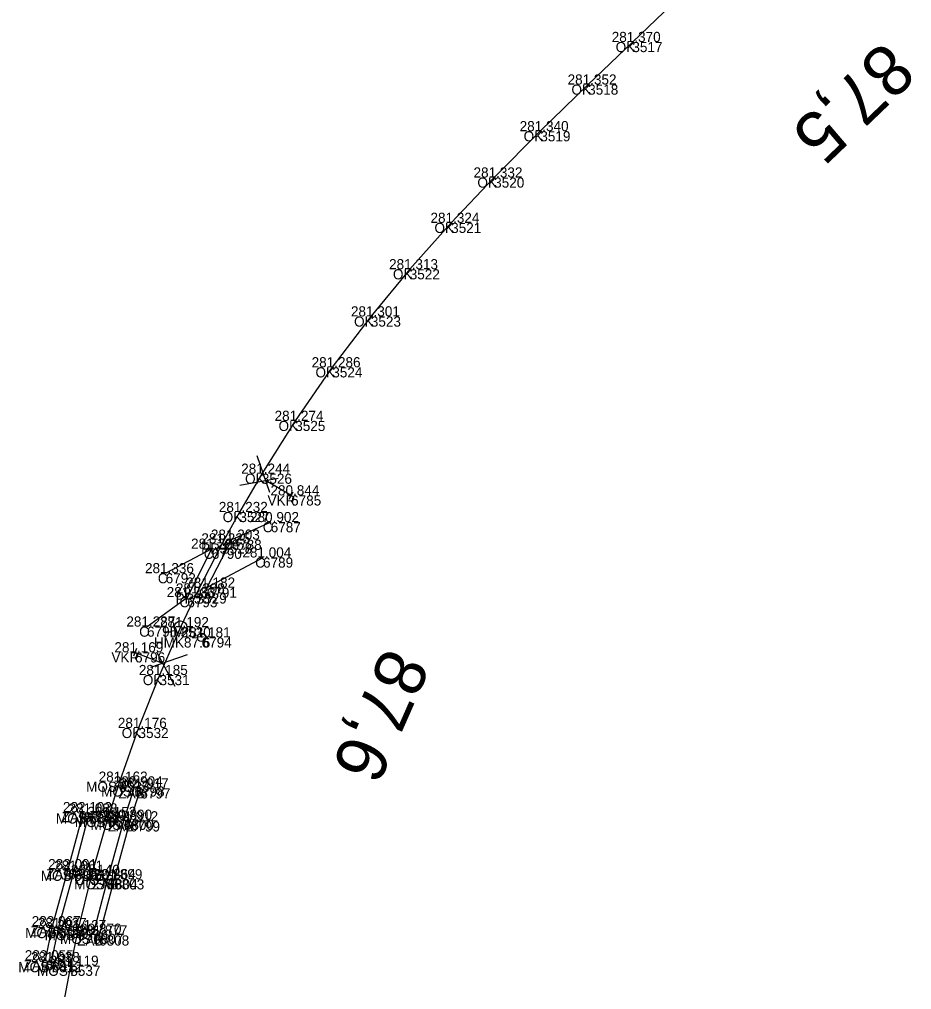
# Model space of a CAD drawing. Extents: x -621782 to -610392, y -1141853 to -1122321.
# Drawn here: x -613185.1 to -613079.3, y -1135841.1 to -1135726.1 of the extents above; entities that cross this region are included whole.
import ezdxf

# ---------------------------------------------------------------- set-up
doc = ezdxf.new("R2010")
doc.units = 0
for name, color, linetype in [('Vrstva 1', 7, 'Continuous'), ('Vrstva 17', 7, 'Continuous'), ('Vrstva 18', 7, 'Continuous'), ('Vrstva 4', 7, 'Continuous'), ('Vrstva 51', 7, 'Continuous'), ('Vrstva 60', 7, 'Continuous'), ('Vrstva 61', 7, 'Continuous'), ('Vrstva 62', 7, 'Continuous'), ('Vrstva 7', 7, 'Continuous')]:
    doc.layers.add(name, color=color, linetype=linetype)

msp = doc.modelspace()

# ---------------------------------------------------------------- linework, layer by layer
at = {"layer": 'Vrstva 1'}
msp.add_lwpolyline([(-613106.87, -1135723.41), (-613112.44, -1135728.76), (-613117.68, -1135733.8), (-613123.35, -1135739.33), (-613128.82, -1135744.82), (-613133.92, -1135750.19), (-613138.83, -1135755.69), (-613143.44, -1135761.28), (-613148.01, -1135767.31), (-613152.4, -1135773.66), (-613156.36, -1135779.92), (-613159.02, -1135784.46), (-613161.07, -1135788.18), (-613164.1, -1135794.11), (-613165.99, -1135798.11), (-613168.49, -1135803.78), (-613170.98, -1135810.05), (-613173.25, -1135816.42), (-613174.59, -1135820.6), (-613176.55, -1135827.47), (-613178.16, -1135834.01), (-613179.06, -1135838.23), (-613180.1, -1135843.89)], dxfattribs=at)
at = {"layer": 'Vrstva 17'}
for points in [[(-613170.76, -1135817.21), (-613172, -1135821.12), (-613173.87, -1135827.99), (-613175.65, -1135834.64)], [(-613182, -1135837.59), (-613181.19, -1135833.55), (-613179.33, -1135826.79), (-613177.49, -1135820.03)]]:
    msp.add_lwpolyline(points, dxfattribs=at)
at = {"layer": 'Vrstva 18'}
for points in [[(-613171.46, -1135816.98), (-613172.72, -1135820.93), (-613174.66, -1135827.97), (-613176.35, -1135834.44)], [(-613181.28, -1135837.8), (-613180.47, -1135833.76), (-613178.62, -1135826.97), (-613176.83, -1135820.18)]]:
    msp.add_lwpolyline(points, dxfattribs=at)
at = {"layer": 'Vrstva 4'}
for p, q in [((-613155.42, -1135782.16), (-613156.93, -1135777.81)), ((-613158.95, -1135781.26), (-613154.41, -1135780.44)), ((-613152.89, -1135782.49), (-613155.92, -1135780.71)), ((-613153.14, -1135782.92), (-613152.64, -1135782.05)), ((-613161.07, -1135788.18), (-613164.1, -1135794.11)), ((-613171.2, -1135800.63), (-613171.57, -1135801.56)), ((-613171.39, -1135801.09), (-613168.12, -1135802.39)), ((-613165.21, -1135801.4), (-613169.57, -1135802.89)), ((-613168.83, -1135801.03), (-613166.69, -1135805.11))]:
    msp.add_line(p, q, dxfattribs=at)
at = {"layer": 'Vrstva 51'}
for points in [[(-613155.31, -1135785.66), (-613159.95, -1135787.74), (-613162.89, -1135793.42), (-613156.22, -1135789.85)], [(-613169.97, -1135798.04), (-613165.19, -1135794.55), (-613162.3, -1135788.81), (-613167.76, -1135791.71)]]:
    msp.add_lwpolyline(points, dxfattribs=at)
at = {"layer": 'Vrstva 60'}
for p, q in [((-613112.44, -1135728.76), (-613112.44, -1135728.76)), ((-613117.68, -1135733.8), (-613117.68, -1135733.8)), ((-613123.35, -1135739.33), (-613123.35, -1135739.33)), ((-613128.82, -1135744.82), (-613128.82, -1135744.82)), ((-613133.92, -1135750.19), (-613133.92, -1135750.19)), ((-613138.83, -1135755.69), (-613138.83, -1135755.69)), ((-613143.44, -1135761.28), (-613143.44, -1135761.28)), ((-613148.01, -1135767.31), (-613148.01, -1135767.31)), ((-613152.4, -1135773.66), (-613152.4, -1135773.66)), ((-613156.36, -1135779.92), (-613156.36, -1135779.92)), ((-613152.89, -1135782.49), (-613152.89, -1135782.49)), ((-613159.02, -1135784.46), (-613159.02, -1135784.46)), ((-613155.31, -1135785.66), (-613155.31, -1135785.66)), ((-613161.07, -1135788.18), (-613161.07, -1135788.18)), ((-613159.95, -1135787.74), (-613159.95, -1135787.74)), ((-613162.3, -1135788.81), (-613162.3, -1135788.81)), ((-613156.22, -1135789.85), (-613156.22, -1135789.85)), ((-613167.76, -1135791.71), (-613167.76, -1135791.71)), ((-613164.1, -1135794.11), (-613164.1, -1135794.11)), ((-613162.89, -1135793.42), (-613162.89, -1135793.42)), ((-613165.19, -1135794.55), (-613165.19, -1135794.55)), ((-613169.97, -1135798.04), (-613169.97, -1135798.04)), ((-613165.99, -1135798.11), (-613165.99, -1135798.11)), ((-613163.5, -1135799.32), (-613163.5, -1135799.32)), ((-613171.39, -1135801.09), (-613171.39, -1135801.09)), ((-613168.49, -1135803.78), (-613168.49, -1135803.78)), ((-613170.98, -1135810.05), (-613170.98, -1135810.05)), ((-613173.25, -1135816.42), (-613173.25, -1135816.42)), ((-613171.46, -1135816.98), (-613171.46, -1135816.98)), ((-613170.76, -1135817.21), (-613170.76, -1135817.21)), ((-613177.49, -1135820.03), (-613177.49, -1135820.03)), ((-613176.83, -1135820.18), (-613176.83, -1135820.18)), ((-613174.59, -1135820.6), (-613174.59, -1135820.6)), ((-613172.72, -1135820.93), (-613172.72, -1135820.93)), ((-613172, -1135821.12), (-613172, -1135821.12)), ((-613179.33, -1135826.79), (-613179.33, -1135826.79)), ((-613178.62, -1135826.97), (-613178.62, -1135826.97)), ((-613176.55, -1135827.47), (-613176.55, -1135827.47)), ((-613174.66, -1135827.97), (-613174.66, -1135827.97)), ((-613173.87, -1135827.99), (-613173.87, -1135827.99)), ((-613181.19, -1135833.55), (-613181.19, -1135833.55)), ((-613180.47, -1135833.76), (-613180.47, -1135833.76)), ((-613178.16, -1135834.01), (-613178.16, -1135834.01)), ((-613176.35, -1135834.44), (-613176.35, -1135834.44)), ((-613175.65, -1135834.64), (-613175.65, -1135834.64)), ((-613182, -1135837.59), (-613182, -1135837.59)), ((-613181.28, -1135837.8), (-613181.28, -1135837.8)), ((-613179.06, -1135838.23), (-613179.06, -1135838.23))]:
    msp.add_line(p, q, dxfattribs=at)
at = {"layer": 'Vrstva 7'}
msp.add_line((-613163.48, -1135799.27), (-613163.52, -1135799.36), dxfattribs=at)
for centre, radius in [((-613165.99, -1135798.11), 0.75), ((-613163.5, -1135799.32), 0.5)]:
    msp.add_circle(centre, radius, dxfattribs=at)

# ---------------------------------------------------------------- texts
at = {"layer": 'Vrstva 60'}
for s, p in [('3517', (-613112.44, -1135729.96)), ('3518', (-613117.68, -1135735)), ('3519', (-613123.35, -1135740.53)), ('3520', (-613128.82, -1135746.02)), ('3521', (-613133.92, -1135751.39)), ('3522', (-613138.83, -1135756.89)), ('3523', (-613143.44, -1135762.49)), ('3524', (-613148.01, -1135768.51)), ('3525', (-613152.4, -1135774.86)), ('3526', (-613156.36, -1135781.12)), ('6785', (-613152.89, -1135783.69)), ('3527', (-613159.02, -1135785.66)), ('6787', (-613155.31, -1135786.86)), ('6790', (-613162.3, -1135790.01)), ('3528', (-613161.07, -1135789.38)), ('6788', (-613159.95, -1135788.94)), ('6789', (-613156.22, -1135791.05)), ('6792', (-613167.76, -1135792.91)), ('6793', (-613165.19, -1135795.75)), ('3529', (-613164.1, -1135795.31)), ('6791', (-613162.89, -1135794.62)), ('6795', (-613169.97, -1135799.24)), ('3530', (-613165.99, -1135799.31)), ('6794', (-613163.5, -1135800.52)), ('6796', (-613171.39, -1135802.29)), ('3531', (-613168.49, -1135804.98)), ('3532', (-613170.98, -1135811.25)), ('3533', (-613173.25, -1135817.62)), ('6798', (-613171.46, -1135818.18)), ('6797', (-613170.76, -1135818.41)), ('6802', (-613177.49, -1135821.23)), ('6801', (-613176.83, -1135821.38)), ('3534', (-613174.59, -1135821.8)), ('6800', (-613172.72, -1135822.13)), ('6799', (-613172, -1135822.32)), ('6806', (-613179.33, -1135827.99)), ('6805', (-613178.62, -1135828.17)), ('3535', (-613176.55, -1135828.67)), ('6804', (-613174.66, -1135829.17)), ('6803', (-613173.87, -1135829.19)), ('6809', (-613181.19, -1135834.75)), ('6810', (-613180.47, -1135834.96)), ('3536', (-613178.16, -1135835.21)), ('6807', (-613176.35, -1135835.64)), ('6808', (-613175.65, -1135835.84)), ('6811', (-613182, -1135838.79)), ('6812', (-613181.28, -1135839)), ('3537', (-613179.06, -1135839.43))]:
    msp.add_text(s, height=1.2, dxfattribs=at).set_placement(p)
at = {"layer": 'Vrstva 61'}
for s, p in [('281.370', (-613114.89, -1135728.76)), ('281.352', (-613120.12, -1135733.8)), ('281.340', (-613125.8, -1135739.33)), ('281.332', (-613131.27, -1135744.82)), ('281.324', (-613136.37, -1135750.19)), ('281.313', (-613141.28, -1135755.69)), ('281.301', (-613145.8, -1135761.28)), ('281.286', (-613150.46, -1135767.31)), ('281.274', (-613154.85, -1135773.66)), ('281.244', (-613158.81, -1135779.92)), ('280.844', (-613155.34, -1135782.49)), ('281.232', (-613161.46, -1135784.46)), ('280.902', (-613157.76, -1135785.66)), ('281.284', (-613164.75, -1135788.81)), ('281.225', (-613163.53, -1135788.18)), ('281.203', (-613162.4, -1135787.74)), ('281.004', (-613158.67, -1135789.85)), ('281.336', (-613170.21, -1135791.71)), ('281.182', (-613165.33, -1135793.42)), ('281.283', (-613167.64, -1135794.55)), ('281.208', (-613166.55, -1135794.11)), ('281.287', (-613172.42, -1135798.04)), ('281.192', (-613168.44, -1135798.11)), ('281.181', (-613165.86, -1135799.32)), ('281.169', (-613173.84, -1135801.09)), ('281.185', (-613170.94, -1135803.78)), ('281.176', (-613173.43, -1135810.05)), ('281.162', (-613175.7, -1135816.42)), ('280.904', (-613173.91, -1135816.98)), ('281.917', (-613173.21, -1135817.21)), ('282.102', (-613179.94, -1135820.03)), ('281.088', (-613179.28, -1135820.18)), ('281.153', (-613177.04, -1135820.6)), ('280.890', (-613175.17, -1135820.93)), ('281.912', (-613174.45, -1135821.12)), ('282.091', (-613181.69, -1135826.79)), ('281.061', (-613180.98, -1135826.97)), ('281.140', (-613179, -1135827.47)), ('280.864', (-613177.11, -1135827.97)), ('281.899', (-613176.32, -1135827.99)), ('282.067', (-613183.64, -1135833.55)), ('281.037', (-613182.92, -1135833.76)), ('281.127', (-613180.61, -1135834.01)), ('280.870', (-613178.8, -1135834.44)), ('281.877', (-613178.1, -1135834.64)), ('282.055', (-613184.46, -1135837.59)), ('281.038', (-613183.74, -1135837.8)), ('281.119', (-613181.51, -1135838.23))]:
    msp.add_text(s, height=1.2, dxfattribs=at).set_placement(p)
at = {"layer": 'Vrstva 62'}
for s, p in [('OK', (-613114.42, -1135729.96)), ('OK', (-613119.66, -1135735)), ('OK', (-613125.33, -1135740.53)), ('OK', (-613130.81, -1135746.02)), ('OK', (-613135.9, -1135751.39)), ('OK', (-613140.82, -1135756.89)), ('OK', (-613145.43, -1135762.49)), ('OK', (-613150, -1135768.51)), ('OK', (-613154.38, -1135774.86)), ('OK', (-613158.35, -1135781.12)), ('VKR', (-613155.69, -1135783.69)), ('OK', (-613161, -1135785.66)), ('C', (-613156.25, -1135786.86)), ('PRJ', (-613163.56, -1135789.38)), ('C', (-613163.24, -1135790.01)), ('C', (-613160.89, -1135788.94)), ('C', (-613157.15, -1135791.05)), ('C', (-613168.69, -1135792.91)), ('PRJ', (-613166.59, -1135795.31)), ('C', (-613166.12, -1135795.75)), ('C', (-613163.82, -1135794.62)), ('C', (-613170.9, -1135799.24)), ('HM', (-613168.03, -1135799.31)), ('HMK87.6', (-613169.16, -1135800.52)), ('VKR', (-613174.19, -1135802.29)), ('OK', (-613170.47, -1135804.98)), ('OK', (-613172.97, -1135811.25)), ('MOST', (-613177.19, -1135817.62)), ('MOST', (-613175.41, -1135818.18)), ('ZAB', (-613173.36, -1135818.41)), ('MOST', (-613180.77, -1135821.38)), ('ZAB', (-613180.09, -1135821.23)), ('MOST', (-613178.53, -1135821.8)), ('MOST', (-613176.67, -1135822.13)), ('ZAB', (-613174.6, -1135822.32)), ('MOST', (-613182.57, -1135828.17)), ('ZAB', (-613181.93, -1135827.99)), ('OK', (-613178.54, -1135828.67)), ('MOST', (-613178.6, -1135829.17)), ('ZAB', (-613176.47, -1135829.19)), ('ZAB', (-613183.79, -1135834.75)), ('MOST', (-613184.41, -1135834.96)), ('MOST', (-613182.11, -1135835.21)), ('MOST', (-613180.29, -1135835.64)), ('ZAB', (-613178.25, -1135835.84)), ('MOST', (-613185.23, -1135839)), ('ZAB', (-613184.6, -1135838.79)), ('MOST', (-613183.01, -1135839.43))]:
    msp.add_text(s, height=1.2, dxfattribs=at).set_placement(p)
at = {"layer": 'Vrstva 7'}
for s, rotation, p in [('87,5', 223.8417, (-613082.63, -1135728.47)), ('87,6', 246.2488, (-613141.81, -1135800.28))]:
    msp.add_text(s, height=6, rotation=rotation, dxfattribs=at).set_placement(p)

doc.saveas('drawing.dxf')
